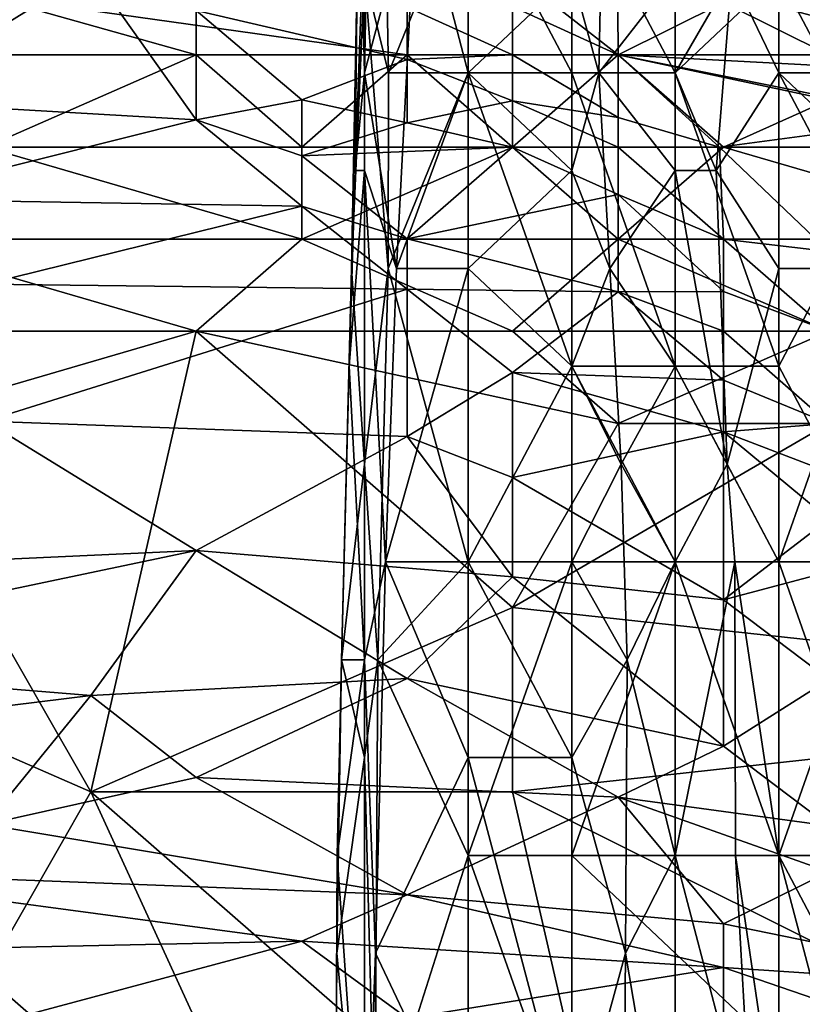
# Model space of a CAD drawing. Extents: x -161 to 11, y -10 to 160.
# Tile 415 of 499: x 0.8068 to 0.84, y 0.2181 to 0.2599. Entities that reach past the tile are written whole.
import ezdxf

# ---------------------------------------------------------------- set-up
doc = ezdxf.new("R2010")
doc.units = 0
doc.header["$MEASUREMENT"] = 0
doc.layers.get('0').update_dxf_attribs({"linetype": 'CONTINUOUS'})

msp = doc.modelspace()

# ---------------------------------------------------------------- linework, layer by layer
for points in [[(0.821433, 0.257661, 0.22624), (0.82167, 0.270111, 0.225563), (0.821329, 0.26181, 0.225563)], [(0.821433, 0.257661, 0.22624), (0.823647, 0.265961, 0.22932), (0.82167, 0.270111, 0.225563)], [(0.832179, 0.267839, 0.690237), (0.83216, 0.262318, 0.678519), (0.850063, 0.257465, 0.682425)], [(0.832179, 0.267839, 0.690237), (0.850063, 0.257465, 0.682425), (0.850063, 0.261343, 0.690237)], [(0.821433, 0.26181, 0.22043), (0.822295, 0.265961, 0.218049), (0.822439, 0.257661, 0.218049)], [(0.823647, 0.265961, 0.22932), (0.821433, 0.257661, 0.22624), (0.822789, 0.24936, 0.22932)], [(0.822439, 0.257661, 0.218049), (0.822295, 0.265961, 0.218049), (0.825822, 0.265961, 0.21618)], [(0.825822, 0.265961, 0.21618), (0.825822, 0.257661, 0.216329), (0.822439, 0.257661, 0.218049)], [(0.822789, 0.24936, 0.22932), (0.825822, 0.257661, 0.230655), (0.823647, 0.265961, 0.22932)], [(0.825822, 0.265961, 0.230607), (0.823647, 0.265961, 0.22932), (0.825822, 0.257661, 0.230655)], [(0.830212, 0.257661, 0.216251), (0.825822, 0.265961, 0.21618), (0.830212, 0.265961, 0.215981)], [(0.830212, 0.257661, 0.216251), (0.825822, 0.257661, 0.216329), (0.825822, 0.265961, 0.21618)], [(0.830212, 0.26181, 0.22997), (0.825822, 0.265961, 0.230607), (0.825822, 0.257661, 0.230655)], [(0.830212, 0.265961, 0.215981), (0.834601, 0.265961, 0.216384), (0.834601, 0.257661, 0.21679)], [(0.834601, 0.257661, 0.21679), (0.830212, 0.257661, 0.216251), (0.830212, 0.265961, 0.215981)], [(0.834601, 0.257661, 0.21679), (0.834601, 0.265961, 0.216384), (0.838991, 0.26181, 0.216832)], [(0.800882, 0.256436, 0.670706), (0.809824, 0.261965, 0.678519), (0.800882, 0.263377, 0.682425)], [(0.805353, 0.260933, 0.272269), (0.823237, 0.262524, 0.276175), (0.823237, 0.258412, 0.271837)], [(0.832179, 0.258412, 0.272765), (0.823237, 0.262524, 0.276175), (0.83665, 0.260636, 0.276175)], [(0.823237, 0.258412, 0.271837), (0.823237, 0.262524, 0.276175), (0.832179, 0.258412, 0.272765)], [(0.827708, 0.261929, 0.674612), (0.832179, 0.258412, 0.669183), (0.83216, 0.262318, 0.678519)], [(0.850063, 0.257465, 0.682425), (0.83216, 0.262318, 0.678519), (0.832179, 0.258412, 0.669183)], [(0.800882, 0.256436, 0.670706), (0.814295, 0.255667, 0.6668), (0.809824, 0.261965, 0.678519)], [(0.809824, 0.261965, 0.678519), (0.814295, 0.255667, 0.6668), (0.814295, 0.260303, 0.674612)], [(0.823237, 0.260444, 0.670706), (0.827708, 0.258412, 0.666909), (0.827708, 0.261929, 0.674612)], [(0.832179, 0.258412, 0.669183), (0.827708, 0.261929, 0.674612), (0.827708, 0.258412, 0.666909)], [(0.83665, 0.260636, 0.276175), (0.841121, 0.262083, 0.280081), (0.841121, 0.258412, 0.274161)], [(0.820872, 0.24936, 0.221806), (0.821034, 0.25351, 0.225563), (0.821118, 0.26181, 0.221806)], [(0.821118, 0.26181, 0.221806), (0.821433, 0.26181, 0.22043), (0.820872, 0.24936, 0.221806)], [(0.820872, 0.24936, 0.221806), (0.821433, 0.26181, 0.22043), (0.821433, 0.24106, 0.219271)], [(0.821433, 0.257661, 0.22624), (0.821329, 0.26181, 0.225563), (0.821034, 0.25351, 0.225563)], [(0.821329, 0.26181, 0.225563), (0.821118, 0.26181, 0.221806), (0.821034, 0.25351, 0.225563)], [(0.822427, 0.24936, 0.218049), (0.821433, 0.24106, 0.219271), (0.821433, 0.26181, 0.22043)], [(0.821433, 0.26181, 0.22043), (0.822439, 0.257661, 0.218049), (0.822427, 0.24936, 0.218049)], [(0.830212, 0.25351, 0.230094), (0.830212, 0.26181, 0.22997), (0.825822, 0.257661, 0.230655)], [(0.831443, 0.26181, 0.22932), (0.830212, 0.26181, 0.22997), (0.831363, 0.257661, 0.22932)], [(0.830212, 0.26181, 0.22997), (0.830212, 0.25351, 0.230094), (0.831363, 0.257661, 0.22932)], [(0.831363, 0.257661, 0.22932), (0.834601, 0.26181, 0.22672), (0.831443, 0.26181, 0.22932)], [(0.831363, 0.257661, 0.22932), (0.834601, 0.257661, 0.226416), (0.834601, 0.26181, 0.22672)], [(0.836996, 0.26181, 0.225563), (0.834601, 0.26181, 0.22672), (0.834601, 0.257661, 0.226416)], [(0.834601, 0.257661, 0.226416), (0.836339, 0.25351, 0.225563), (0.836996, 0.26181, 0.225563)], [(0.834601, 0.257661, 0.21679), (0.838991, 0.26181, 0.216832), (0.838991, 0.24521, 0.217255)], [(0.836339, 0.25351, 0.225563), (0.838991, 0.257661, 0.224931), (0.836996, 0.26181, 0.225563)], [(0.838991, 0.257661, 0.224931), (0.838991, 0.26181, 0.225008), (0.836996, 0.26181, 0.225563)], [(0.838991, 0.26181, 0.225008), (0.84777, 0.257661, 0.224271), (0.84777, 0.26181, 0.224563)], [(0.838991, 0.257661, 0.224931), (0.84777, 0.257661, 0.224271), (0.838991, 0.26181, 0.225008)], [(0.843381, 0.25351, 0.216777), (0.838991, 0.26181, 0.216832), (0.843381, 0.26181, 0.216625)], [(0.843381, 0.25351, 0.216777), (0.838991, 0.24521, 0.217255), (0.838991, 0.26181, 0.216832)], [(0.800882, 0.258412, 0.270267), (0.805353, 0.260933, 0.272269), (0.814295, 0.258412, 0.271182)], [(0.814295, 0.258412, 0.271182), (0.805353, 0.260933, 0.272269), (0.823237, 0.258412, 0.271837)], [(0.841121, 0.258412, 0.274161), (0.832179, 0.258412, 0.272765), (0.83665, 0.260636, 0.276175)], [(0.823237, 0.258213, 0.6668), (0.823237, 0.260444, 0.670706), (0.814295, 0.260303, 0.674612)], [(0.814295, 0.260303, 0.674612), (0.818766, 0.256508, 0.6668), (0.823237, 0.258213, 0.6668)], [(0.814295, 0.255667, 0.6668), (0.818766, 0.256508, 0.6668), (0.814295, 0.260303, 0.674612)], [(0.823237, 0.260444, 0.670706), (0.823237, 0.258213, 0.6668), (0.827708, 0.258412, 0.666909)], [(0.800882, 0.258412, 0.270267), (0.814295, 0.258412, 0.271182), (0.805353, 0.254505, 0.268738)], [(0.814295, 0.258412, 0.271182), (0.818766, 0.254505, 0.269277), (0.805353, 0.254505, 0.268738)], [(0.823237, 0.258412, 0.271837), (0.818766, 0.254505, 0.269277), (0.814295, 0.258412, 0.271182)], [(0.818766, 0.254505, 0.269277), (0.823237, 0.258412, 0.271837), (0.827708, 0.254505, 0.269745)], [(0.818766, 0.256508, 0.6668), (0.823237, 0.25553, 0.662894), (0.823237, 0.258213, 0.6668)], [(0.823237, 0.258213, 0.6668), (0.827708, 0.25647, 0.662894), (0.827708, 0.258412, 0.666909)], [(0.832179, 0.258412, 0.272765), (0.827708, 0.254505, 0.269745), (0.823237, 0.258412, 0.271837)], [(0.827708, 0.25647, 0.662894), (0.823237, 0.258213, 0.6668), (0.823237, 0.25553, 0.662894)], [(0.827708, 0.254505, 0.269745), (0.832179, 0.258412, 0.272765), (0.83665, 0.254505, 0.270409)], [(0.827708, 0.258412, 0.666909), (0.832179, 0.255763, 0.662894), (0.832179, 0.258412, 0.669183)], [(0.832179, 0.255763, 0.662894), (0.827708, 0.258412, 0.666909), (0.827708, 0.25647, 0.662894)], [(0.832179, 0.258412, 0.669183), (0.845592, 0.255714, 0.674612), (0.850063, 0.257465, 0.682425)], [(0.836481, 0.254505, 0.662894), (0.845592, 0.255714, 0.674612), (0.832179, 0.258412, 0.669183)], [(0.832179, 0.258412, 0.272765), (0.841121, 0.258412, 0.274161), (0.841121, 0.25651, 0.272269)], [(0.832179, 0.255763, 0.662894), (0.836481, 0.254505, 0.662894), (0.832179, 0.258412, 0.669183)], [(0.841121, 0.25651, 0.272269), (0.83665, 0.254505, 0.270409), (0.832179, 0.258412, 0.272765)], [(0.821034, 0.25351, 0.225563), (0.821433, 0.25351, 0.226698), (0.821433, 0.257661, 0.22624)], [(0.821433, 0.25351, 0.226698), (0.822789, 0.24936, 0.22932), (0.821433, 0.257661, 0.22624)], [(0.822427, 0.24936, 0.218049), (0.822439, 0.257661, 0.218049), (0.825822, 0.257661, 0.216329)], [(0.825822, 0.23691, 0.216414), (0.822427, 0.24936, 0.218049), (0.825822, 0.257661, 0.216329)], [(0.825822, 0.257661, 0.230655), (0.822789, 0.24936, 0.22932), (0.825822, 0.24936, 0.230929)], [(0.830212, 0.25351, 0.230094), (0.825822, 0.257661, 0.230655), (0.825822, 0.24936, 0.230929)], [(0.825822, 0.257661, 0.216329), (0.830212, 0.257661, 0.216251), (0.830212, 0.24521, 0.216444)], [(0.830212, 0.24521, 0.216444), (0.825822, 0.23691, 0.216414), (0.825822, 0.257661, 0.216329)], [(0.834601, 0.24521, 0.216992), (0.830212, 0.257661, 0.216251), (0.834601, 0.257661, 0.21679)], [(0.834601, 0.24521, 0.216992), (0.830212, 0.24521, 0.216444), (0.830212, 0.257661, 0.216251)], [(0.830212, 0.25351, 0.230094), (0.831823, 0.24936, 0.22932), (0.831363, 0.257661, 0.22932)], [(0.834601, 0.257661, 0.226416), (0.831363, 0.257661, 0.22932), (0.834601, 0.25351, 0.226318)], [(0.831823, 0.24936, 0.22932), (0.834601, 0.25351, 0.226318), (0.831363, 0.257661, 0.22932)], [(0.834601, 0.25351, 0.226318), (0.836339, 0.25351, 0.225563), (0.834601, 0.257661, 0.226416)], [(0.838991, 0.24521, 0.217255), (0.834601, 0.24521, 0.216992), (0.834601, 0.257661, 0.21679)], [(0.838991, 0.257661, 0.224931), (0.836339, 0.25351, 0.225563), (0.838991, 0.24936, 0.224974)], [(0.84777, 0.24936, 0.224217), (0.84777, 0.257661, 0.224271), (0.838991, 0.257661, 0.224931)], [(0.84777, 0.24936, 0.224217), (0.838991, 0.257661, 0.224931), (0.843381, 0.24936, 0.224633)], [(0.838991, 0.24936, 0.224974), (0.843381, 0.24936, 0.224633), (0.838991, 0.257661, 0.224931)], [(0.814295, 0.255667, 0.6668), (0.800882, 0.256436, 0.670706), (0.800882, 0.2523, 0.662894)], [(0.814295, 0.255667, 0.6668), (0.818766, 0.25413, 0.662894), (0.818766, 0.256508, 0.6668)], [(0.818766, 0.256508, 0.6668), (0.818766, 0.25413, 0.662894), (0.823237, 0.25553, 0.662894)], [(0.823237, 0.25553, 0.662894), (0.827708, 0.254505, 0.659077), (0.827708, 0.25647, 0.662894)], [(0.832179, 0.254505, 0.659771), (0.832179, 0.255763, 0.662894), (0.827708, 0.25647, 0.662894)], [(0.827708, 0.25647, 0.662894), (0.827708, 0.254505, 0.659077), (0.832179, 0.254505, 0.659771)], [(0.841121, 0.25651, 0.272269), (0.845592, 0.254505, 0.271298), (0.83665, 0.254505, 0.270409)], [(0.800882, 0.2523, 0.662894), (0.818766, 0.252, 0.658987), (0.814295, 0.255667, 0.6668)], [(0.814295, 0.255667, 0.6668), (0.818766, 0.252, 0.658987), (0.818766, 0.25413, 0.662894)], [(0.832179, 0.255763, 0.662894), (0.832179, 0.254505, 0.659771), (0.836481, 0.254505, 0.662894)], [(0.836481, 0.254505, 0.662894), (0.841121, 0.25007, 0.655081), (0.845592, 0.255714, 0.674612)], [(0.827708, 0.254505, 0.659077), (0.823237, 0.25553, 0.662894), (0.818766, 0.25413, 0.662894)], [(0.805353, 0.254505, 0.268738), (0.818766, 0.250599, 0.268197), (0.800882, 0.250599, 0.26789)], [(0.818766, 0.254505, 0.269277), (0.818766, 0.250599, 0.268197), (0.805353, 0.254505, 0.268738)], [(0.827708, 0.254505, 0.269745), (0.832179, 0.250599, 0.268504), (0.818766, 0.250599, 0.268197)], [(0.818766, 0.25413, 0.662894), (0.823237, 0.250619, 0.655081), (0.827708, 0.254505, 0.659077)], [(0.827708, 0.254505, 0.269745), (0.818766, 0.250599, 0.268197), (0.818766, 0.254505, 0.269277)], [(0.827708, 0.254505, 0.659077), (0.823237, 0.250619, 0.655081), (0.832179, 0.252496, 0.655081)], [(0.83665, 0.254505, 0.270409), (0.832179, 0.250599, 0.268504), (0.827708, 0.254505, 0.269745)], [(0.827708, 0.254505, 0.659077), (0.832179, 0.252496, 0.655081), (0.832179, 0.254505, 0.659771)], [(0.83665, 0.254505, 0.270409), (0.850063, 0.250599, 0.26938), (0.832179, 0.250599, 0.268504)], [(0.832179, 0.254505, 0.659771), (0.83665, 0.250599, 0.652653), (0.836481, 0.254505, 0.662894)], [(0.83665, 0.250599, 0.652653), (0.832179, 0.254505, 0.659771), (0.832179, 0.252496, 0.655081)], [(0.841121, 0.25007, 0.655081), (0.836481, 0.254505, 0.662894), (0.83665, 0.250599, 0.652653)], [(0.83665, 0.254505, 0.270409), (0.845592, 0.254505, 0.271298), (0.850063, 0.250599, 0.26938)], [(0.818766, 0.252, 0.658987), (0.823237, 0.250619, 0.655081), (0.818766, 0.25413, 0.662894)], [(0.821433, 0.25351, 0.226698), (0.821034, 0.25351, 0.225563), (0.820772, 0.24521, 0.225563)], [(0.820872, 0.24936, 0.221806), (0.820772, 0.24521, 0.225563), (0.821034, 0.25351, 0.225563)], [(0.821433, 0.23276, 0.228145), (0.821433, 0.25351, 0.226698), (0.820772, 0.24521, 0.225563)], [(0.822789, 0.24936, 0.22932), (0.821433, 0.25351, 0.226698), (0.822322, 0.23691, 0.22932)], [(0.821433, 0.25351, 0.226698), (0.821433, 0.23276, 0.228145), (0.822322, 0.23691, 0.22932)], [(0.830212, 0.24521, 0.230464), (0.830212, 0.25351, 0.230094), (0.825822, 0.24936, 0.230929)], [(0.830212, 0.25351, 0.230094), (0.830212, 0.24521, 0.230464), (0.831823, 0.24936, 0.22932)], [(0.834601, 0.24521, 0.226558), (0.834601, 0.25351, 0.226318), (0.831823, 0.24936, 0.22932)], [(0.834601, 0.24521, 0.226558), (0.836801, 0.24106, 0.225563), (0.834601, 0.25351, 0.226318)], [(0.836339, 0.25351, 0.225563), (0.834601, 0.25351, 0.226318), (0.836801, 0.24106, 0.225563)], [(0.836801, 0.24106, 0.225563), (0.838991, 0.24936, 0.224974), (0.836339, 0.25351, 0.225563)], [(0.843381, 0.25351, 0.216777), (0.843381, 0.23691, 0.217205), (0.838991, 0.24521, 0.217255)], [(0.818766, 0.252, 0.658987), (0.800882, 0.2523, 0.662894), (0.805353, 0.24869, 0.655081)], [(0.823237, 0.250619, 0.655081), (0.832179, 0.248367, 0.647269), (0.832179, 0.252496, 0.655081)], [(0.832179, 0.248367, 0.647269), (0.83665, 0.24838, 0.647269), (0.832179, 0.252496, 0.655081)], [(0.832179, 0.252496, 0.655081), (0.83665, 0.24838, 0.647269), (0.83665, 0.250599, 0.652653)], [(0.805353, 0.24869, 0.655081), (0.823237, 0.248478, 0.651175), (0.818766, 0.252, 0.658987)], [(0.818766, 0.252, 0.658987), (0.823237, 0.248478, 0.651175), (0.823237, 0.250619, 0.655081)], [(0.800882, 0.250599, 0.26789), (0.818766, 0.250599, 0.268197), (0.814295, 0.246693, 0.267718)], [(0.814295, 0.246693, 0.267718), (0.800882, 0.246693, 0.26767), (0.800882, 0.250599, 0.26789)], [(0.814295, 0.246693, 0.267718), (0.818766, 0.250599, 0.268197), (0.827708, 0.246693, 0.267837)], [(0.832179, 0.250599, 0.268504), (0.827708, 0.246693, 0.267837), (0.818766, 0.250599, 0.268197)], [(0.832179, 0.248367, 0.647269), (0.823237, 0.250619, 0.655081), (0.823237, 0.248478, 0.651175)], [(0.832179, 0.250599, 0.268504), (0.841121, 0.246693, 0.268003), (0.827708, 0.246693, 0.267837)], [(0.850063, 0.250599, 0.26938), (0.841121, 0.246693, 0.268003), (0.832179, 0.250599, 0.268504)], [(0.83665, 0.250599, 0.652653), (0.841121, 0.246693, 0.646017), (0.841121, 0.25007, 0.655081)], [(0.83665, 0.24838, 0.647269), (0.841121, 0.246693, 0.646017), (0.83665, 0.250599, 0.652653)], [(0.820457, 0.23276, 0.225563), (0.820872, 0.24936, 0.221806), (0.820449, 0.23276, 0.221806)], [(0.820449, 0.23276, 0.221806), (0.820872, 0.24936, 0.221806), (0.821433, 0.24106, 0.219271)], [(0.820457, 0.23276, 0.225563), (0.820772, 0.24521, 0.225563), (0.820872, 0.24936, 0.221806)], [(0.821433, 0.24106, 0.219271), (0.822427, 0.24936, 0.218049), (0.821991, 0.23276, 0.218049)], [(0.822427, 0.24936, 0.218049), (0.825822, 0.23691, 0.216414), (0.821991, 0.23276, 0.218049)], [(0.822322, 0.23691, 0.22932), (0.825822, 0.24936, 0.230929), (0.822789, 0.24936, 0.22932)], [(0.825822, 0.24936, 0.230929), (0.822322, 0.23691, 0.22932), (0.825822, 0.23691, 0.231194)], [(0.830212, 0.24521, 0.230464), (0.825822, 0.24936, 0.230929), (0.825822, 0.23691, 0.231194)], [(0.830212, 0.24521, 0.230464), (0.832307, 0.24106, 0.22932), (0.831823, 0.24936, 0.22932)], [(0.834601, 0.24521, 0.226558), (0.831823, 0.24936, 0.22932), (0.832307, 0.24106, 0.22932)], [(0.838991, 0.24936, 0.224974), (0.836801, 0.24106, 0.225563), (0.838991, 0.23691, 0.225139)], [(0.843381, 0.24936, 0.224633), (0.838991, 0.24936, 0.224974), (0.838991, 0.23691, 0.225139)], [(0.838991, 0.23691, 0.225139), (0.843381, 0.22446, 0.224935), (0.843381, 0.24936, 0.224633)], [(0.805353, 0.24869, 0.655081), (0.805353, 0.242878, 0.643362), (0.823237, 0.248478, 0.651175)], [(0.823237, 0.242232, 0.639456), (0.823237, 0.248478, 0.651175), (0.805353, 0.242878, 0.643362)], [(0.823237, 0.248478, 0.651175), (0.827708, 0.244945, 0.643362), (0.832179, 0.248367, 0.647269)], [(0.823237, 0.242232, 0.639456), (0.827708, 0.244945, 0.643362), (0.823237, 0.248478, 0.651175)], [(0.827708, 0.244945, 0.643362), (0.83665, 0.244621, 0.639456), (0.832179, 0.248367, 0.647269)], [(0.832179, 0.248367, 0.647269), (0.83665, 0.246693, 0.643451), (0.83665, 0.24838, 0.647269)], [(0.832179, 0.248367, 0.647269), (0.83665, 0.244621, 0.639456), (0.83665, 0.246693, 0.643451)], [(0.83665, 0.24838, 0.647269), (0.83665, 0.246693, 0.643451), (0.841121, 0.246693, 0.646017)], [(0.814295, 0.246693, 0.267718), (0.800882, 0.242787, 0.267637), (0.800882, 0.246693, 0.26767)], [(0.809824, 0.227162, 0.267751), (0.800882, 0.242787, 0.267637), (0.814295, 0.246693, 0.267718)], [(0.809824, 0.227162, 0.267751), (0.814295, 0.246693, 0.267718), (0.827708, 0.234974, 0.267605)], [(0.814295, 0.246693, 0.267718), (0.827708, 0.246693, 0.267837), (0.832179, 0.242787, 0.267654)], [(0.814295, 0.246693, 0.267718), (0.832179, 0.242787, 0.267654), (0.827708, 0.234974, 0.267605)], [(0.827708, 0.246693, 0.267837), (0.841121, 0.246693, 0.268003), (0.832179, 0.242787, 0.267654)], [(0.841121, 0.246693, 0.268003), (0.841121, 0.242787, 0.26769), (0.832179, 0.242787, 0.267654)], [(0.83665, 0.246693, 0.643451), (0.841121, 0.242787, 0.636147), (0.841121, 0.246693, 0.646017)], [(0.841121, 0.242787, 0.636147), (0.83665, 0.246693, 0.643451), (0.83665, 0.244621, 0.639456)], [(0.820772, 0.24521, 0.225563), (0.820457, 0.23276, 0.225563), (0.821433, 0.23276, 0.228145)], [(0.825822, 0.23691, 0.216414), (0.830212, 0.24521, 0.216444), (0.830212, 0.23691, 0.216397)], [(0.825822, 0.23691, 0.231194), (0.830212, 0.23691, 0.230732), (0.830212, 0.24521, 0.230464)], [(0.830212, 0.24521, 0.216444), (0.834601, 0.24521, 0.216992), (0.834601, 0.23691, 0.216988)], [(0.834601, 0.23691, 0.216988), (0.830212, 0.23691, 0.216397), (0.830212, 0.24521, 0.216444)], [(0.830212, 0.24521, 0.230464), (0.830212, 0.23691, 0.230732), (0.832307, 0.24106, 0.22932)], [(0.834601, 0.24521, 0.226558), (0.832307, 0.24106, 0.22932), (0.834601, 0.23691, 0.226812)], [(0.834601, 0.24521, 0.226558), (0.834601, 0.23691, 0.226812), (0.836801, 0.24106, 0.225563)], [(0.838991, 0.23691, 0.217404), (0.834601, 0.24521, 0.216992), (0.838991, 0.24521, 0.217255)], [(0.838991, 0.23691, 0.217404), (0.834601, 0.23691, 0.216988), (0.834601, 0.24521, 0.216992)], [(0.843381, 0.23691, 0.217205), (0.838991, 0.23691, 0.217404), (0.838991, 0.24521, 0.217255)], [(0.823237, 0.242232, 0.639456), (0.827708, 0.240487, 0.63555), (0.827708, 0.244945, 0.643362)], [(0.83665, 0.242429, 0.63555), (0.83665, 0.244621, 0.639456), (0.827708, 0.244945, 0.643362)], [(0.83665, 0.242429, 0.63555), (0.827708, 0.244945, 0.643362), (0.827708, 0.240487, 0.63555)], [(0.841121, 0.242787, 0.636147), (0.83665, 0.244621, 0.639456), (0.83665, 0.242429, 0.63555)], [(0.782997, 0.23888, 0.267814), (0.800882, 0.242787, 0.267637), (0.809824, 0.227162, 0.267751)], [(0.814295, 0.237394, 0.631644), (0.805353, 0.242878, 0.643362), (0.79641, 0.236577, 0.631644)], [(0.805353, 0.242878, 0.643362), (0.814295, 0.237394, 0.631644), (0.823237, 0.242232, 0.639456)], [(0.827708, 0.234974, 0.267605), (0.832179, 0.242787, 0.267654), (0.841121, 0.242787, 0.26769)], [(0.841121, 0.242787, 0.26769), (0.863476, 0.231068, 0.267546), (0.827708, 0.234974, 0.267605)], [(0.83665, 0.242429, 0.63555), (0.841121, 0.240713, 0.631644), (0.841121, 0.242787, 0.636147)], [(0.814295, 0.237394, 0.631644), (0.827708, 0.236272, 0.627737), (0.823237, 0.242232, 0.639456)], [(0.823237, 0.242232, 0.639456), (0.827708, 0.236272, 0.627737), (0.827708, 0.240487, 0.63555)], [(0.83665, 0.235305, 0.623831), (0.83665, 0.242429, 0.63555), (0.827708, 0.240487, 0.63555)], [(0.841121, 0.238716, 0.627737), (0.841121, 0.240713, 0.631644), (0.83665, 0.242429, 0.63555)], [(0.83665, 0.235305, 0.623831), (0.841121, 0.238716, 0.627737), (0.83665, 0.242429, 0.63555)], [(0.821433, 0.22861, 0.218704), (0.820449, 0.23276, 0.221806), (0.821433, 0.24106, 0.219271)], [(0.821991, 0.23276, 0.218049), (0.821433, 0.22861, 0.218704), (0.821433, 0.24106, 0.219271)], [(0.830212, 0.23691, 0.230732), (0.83256, 0.23276, 0.22932), (0.832307, 0.24106, 0.22932)], [(0.834601, 0.23691, 0.226812), (0.832307, 0.24106, 0.22932), (0.83256, 0.23276, 0.22932)], [(0.834601, 0.23691, 0.226812), (0.837133, 0.23691, 0.225563), (0.836801, 0.24106, 0.225563)], [(0.837133, 0.23691, 0.225563), (0.838991, 0.23691, 0.225139), (0.836801, 0.24106, 0.225563)], [(0.827708, 0.236272, 0.627737), (0.83665, 0.235305, 0.623831), (0.827708, 0.240487, 0.63555)], [(0.809824, 0.227162, 0.267751), (0.805353, 0.219349, 0.267882), (0.782997, 0.23888, 0.267814)], [(0.83665, 0.235305, 0.623831), (0.841121, 0.236486, 0.623831), (0.841121, 0.238716, 0.627737)], [(0.79641, 0.236577, 0.631644), (0.791939, 0.232697, 0.623831), (0.814295, 0.237394, 0.631644)], [(0.791939, 0.232697, 0.623831), (0.809824, 0.231249, 0.619925), (0.814295, 0.237394, 0.631644)], [(0.823237, 0.231964, 0.619925), (0.814295, 0.237394, 0.631644), (0.809824, 0.231249, 0.619925)], [(0.814295, 0.237394, 0.631644), (0.823237, 0.231964, 0.619925), (0.827708, 0.236272, 0.627737)], [(0.821433, 0.23276, 0.228145), (0.821891, 0.22031, 0.22932), (0.822322, 0.23691, 0.22932)], [(0.821891, 0.22031, 0.22932), (0.825822, 0.22861, 0.231264), (0.822322, 0.23691, 0.22932)], [(0.825822, 0.22446, 0.216452), (0.821991, 0.23276, 0.218049), (0.825822, 0.23691, 0.216414)], [(0.825822, 0.22861, 0.231264), (0.825822, 0.23691, 0.231194), (0.822322, 0.23691, 0.22932)], [(0.830212, 0.23691, 0.230732), (0.825822, 0.23691, 0.231194), (0.830212, 0.22861, 0.230817)], [(0.825822, 0.23691, 0.231194), (0.825822, 0.22861, 0.231264), (0.830212, 0.22861, 0.230817)], [(0.825822, 0.22446, 0.216452), (0.825822, 0.23691, 0.216414), (0.830212, 0.23691, 0.216397)], [(0.830212, 0.23691, 0.216397), (0.830212, 0.22446, 0.216432), (0.825822, 0.22446, 0.216452)], [(0.830212, 0.22861, 0.230817), (0.83256, 0.23276, 0.22932), (0.830212, 0.23691, 0.230732)], [(0.838991, 0.22446, 0.217477), (0.830212, 0.22446, 0.216432), (0.834601, 0.23691, 0.216988)], [(0.830212, 0.22446, 0.216432), (0.830212, 0.23691, 0.216397), (0.834601, 0.23691, 0.216988)], [(0.834601, 0.22446, 0.226699), (0.834601, 0.23691, 0.226812), (0.83256, 0.23276, 0.22932)], [(0.837133, 0.23691, 0.225563), (0.834601, 0.23691, 0.226812), (0.834601, 0.22446, 0.226699)], [(0.834601, 0.22446, 0.226699), (0.837161, 0.22446, 0.225563), (0.837133, 0.23691, 0.225563)], [(0.834601, 0.23691, 0.216988), (0.838991, 0.23691, 0.217404), (0.838991, 0.22446, 0.217477)], [(0.838991, 0.23691, 0.225139), (0.837133, 0.23691, 0.225563), (0.838991, 0.22446, 0.225208)], [(0.837161, 0.22446, 0.225563), (0.838991, 0.22446, 0.225208), (0.837133, 0.23691, 0.225563)], [(0.838991, 0.23691, 0.225139), (0.838991, 0.22446, 0.225208), (0.843381, 0.22446, 0.224935)], [(0.838991, 0.23691, 0.217404), (0.843381, 0.23691, 0.217205), (0.838991, 0.22446, 0.217477)], [(0.843381, 0.23691, 0.217205), (0.843381, 0.21616, 0.217426), (0.838991, 0.22446, 0.217477)], [(0.83665, 0.235305, 0.623831), (0.841121, 0.231926, 0.616019), (0.841121, 0.236486, 0.623831)], [(0.823237, 0.231964, 0.619925), (0.83665, 0.229093, 0.612112), (0.827708, 0.236272, 0.627737)], [(0.827708, 0.236272, 0.627737), (0.83665, 0.229093, 0.612112), (0.83665, 0.235305, 0.623831)], [(0.83665, 0.229093, 0.612112), (0.841121, 0.231926, 0.616019), (0.83665, 0.235305, 0.623831)], [(0.809824, 0.227162, 0.267751), (0.827708, 0.234974, 0.267605), (0.827708, 0.227162, 0.267648)], [(0.863476, 0.231068, 0.267546), (0.827708, 0.227162, 0.267648), (0.827708, 0.234974, 0.267605)], [(0.791939, 0.232697, 0.623831), (0.791939, 0.229044, 0.616019), (0.809824, 0.231249, 0.619925)], [(0.820254, 0.22031, 0.221806), (0.820265, 0.22446, 0.225563), (0.820449, 0.23276, 0.221806)], [(0.820449, 0.23276, 0.221806), (0.821433, 0.22861, 0.218704), (0.820254, 0.22031, 0.221806)], [(0.821433, 0.23276, 0.228145), (0.820457, 0.23276, 0.225563), (0.820265, 0.22446, 0.225563)], [(0.820449, 0.23276, 0.221806), (0.820265, 0.22446, 0.225563), (0.820457, 0.23276, 0.225563)], [(0.821433, 0.207859, 0.228672), (0.821433, 0.23276, 0.228145), (0.820265, 0.22446, 0.225563)], [(0.821433, 0.22861, 0.218704), (0.821991, 0.23276, 0.218049), (0.821864, 0.21201, 0.218049)], [(0.821433, 0.23276, 0.228145), (0.821433, 0.207859, 0.228672), (0.821891, 0.22031, 0.22932)], [(0.821991, 0.23276, 0.218049), (0.825822, 0.22446, 0.216452), (0.821864, 0.21201, 0.218049)], [(0.83256, 0.23276, 0.22932), (0.830212, 0.22861, 0.230817), (0.832498, 0.22031, 0.22932)], [(0.834601, 0.22446, 0.226699), (0.83256, 0.23276, 0.22932), (0.832498, 0.22031, 0.22932)], [(0.809824, 0.231249, 0.619925), (0.814295, 0.227769, 0.612112), (0.823237, 0.231964, 0.619925)], [(0.832179, 0.226928, 0.608206), (0.823237, 0.231964, 0.619925), (0.814295, 0.227769, 0.612112)], [(0.823237, 0.231964, 0.619925), (0.832179, 0.226928, 0.608206), (0.83665, 0.229093, 0.612112)], [(0.83665, 0.229093, 0.612112), (0.841121, 0.225709, 0.6043), (0.841121, 0.231926, 0.616019)], [(0.791939, 0.229044, 0.616019), (0.805353, 0.225766, 0.608206), (0.809824, 0.231249, 0.619925)], [(0.805353, 0.225766, 0.608206), (0.814295, 0.227769, 0.612112), (0.809824, 0.231249, 0.619925)], [(0.827708, 0.227162, 0.267648), (0.863476, 0.231068, 0.267546), (0.859005, 0.211537, 0.267498)], [(0.832179, 0.226928, 0.608206), (0.841121, 0.225709, 0.6043), (0.83665, 0.229093, 0.612112)], [(0.820254, 0.22031, 0.221806), (0.821433, 0.22861, 0.218704), (0.821433, 0.207859, 0.218515)], [(0.821864, 0.21201, 0.218049), (0.821433, 0.207859, 0.218515), (0.821433, 0.22861, 0.218704)], [(0.825822, 0.22861, 0.231264), (0.821891, 0.22031, 0.22932), (0.825822, 0.21201, 0.231274)], [(0.830212, 0.21201, 0.230757), (0.830212, 0.22861, 0.230817), (0.825822, 0.22861, 0.231264)], [(0.825822, 0.22861, 0.231264), (0.825822, 0.21201, 0.231274), (0.830212, 0.21201, 0.230757)], [(0.830212, 0.22861, 0.230817), (0.830212, 0.21201, 0.230757), (0.832498, 0.22031, 0.22932)], [(0.805353, 0.225766, 0.608206), (0.823237, 0.222784, 0.600394), (0.814295, 0.227769, 0.612112)], [(0.814295, 0.227769, 0.612112), (0.823237, 0.222784, 0.600394), (0.832179, 0.226928, 0.608206)], [(0.818766, 0.20763, 0.267811), (0.805353, 0.219349, 0.267882), (0.809824, 0.227162, 0.267751)], [(0.832179, 0.20763, 0.267656), (0.809824, 0.227162, 0.267751), (0.827708, 0.227162, 0.267648)], [(0.818766, 0.20763, 0.267811), (0.809824, 0.227162, 0.267751), (0.832179, 0.20763, 0.267656)], [(0.823237, 0.222784, 0.600394), (0.83665, 0.221563, 0.596487), (0.832179, 0.226928, 0.608206)], [(0.832179, 0.20763, 0.267656), (0.827708, 0.227162, 0.267648), (0.859005, 0.211537, 0.267498)], [(0.832179, 0.226928, 0.608206), (0.841121, 0.223758, 0.600394), (0.841121, 0.225709, 0.6043)], [(0.832179, 0.226928, 0.608206), (0.83665, 0.221563, 0.596487), (0.841121, 0.223758, 0.600394)], [(0.823237, 0.222784, 0.600394), (0.805353, 0.225766, 0.608206), (0.79641, 0.223818, 0.6043)], [(0.820265, 0.22446, 0.225563), (0.820187, 0.207859, 0.225563), (0.821433, 0.207859, 0.228672)], [(0.820254, 0.22031, 0.221806), (0.820187, 0.207859, 0.225563), (0.820265, 0.22446, 0.225563)], [(0.825822, 0.203709, 0.216563), (0.821864, 0.21201, 0.218049), (0.825822, 0.22446, 0.216452)], [(0.830212, 0.22446, 0.216432), (0.830212, 0.21201, 0.216495), (0.825822, 0.22446, 0.216452)], [(0.830212, 0.21201, 0.216495), (0.825822, 0.203709, 0.216563), (0.825822, 0.22446, 0.216452)], [(0.830212, 0.22446, 0.216432), (0.838991, 0.22446, 0.217477), (0.838991, 0.21616, 0.217558)], [(0.830212, 0.21201, 0.216495), (0.830212, 0.22446, 0.216432), (0.838991, 0.21616, 0.217558)], [(0.834601, 0.207859, 0.226744), (0.834601, 0.22446, 0.226699), (0.832498, 0.22031, 0.22932)], [(0.834601, 0.207859, 0.226744), (0.837866, 0.21201, 0.225563), (0.834601, 0.22446, 0.226699)], [(0.837161, 0.22446, 0.225563), (0.834601, 0.22446, 0.226699), (0.837866, 0.21201, 0.225563)], [(0.838991, 0.22446, 0.225208), (0.837161, 0.22446, 0.225563), (0.838991, 0.21201, 0.225359)], [(0.837866, 0.21201, 0.225563), (0.838991, 0.21201, 0.225359), (0.837161, 0.22446, 0.225563)], [(0.843381, 0.21616, 0.217426), (0.838991, 0.21616, 0.217558), (0.838991, 0.22446, 0.217477)], [(0.843381, 0.207859, 0.225123), (0.843381, 0.22446, 0.224935), (0.838991, 0.22446, 0.225208)], [(0.838991, 0.22446, 0.225208), (0.838991, 0.21201, 0.225359), (0.843381, 0.207859, 0.225123)], [(0.79641, 0.223818, 0.6043), (0.818766, 0.220825, 0.596487), (0.823237, 0.222784, 0.600394)], [(0.818766, 0.220825, 0.596487), (0.79641, 0.223818, 0.6043), (0.800882, 0.220436, 0.596487)], [(0.83665, 0.221563, 0.596487), (0.850063, 0.218816, 0.588675), (0.841121, 0.223758, 0.600394)], [(0.823237, 0.222784, 0.600394), (0.818766, 0.220825, 0.596487), (0.83665, 0.219704, 0.592581)], [(0.823237, 0.222784, 0.600394), (0.83665, 0.219704, 0.592581), (0.83665, 0.221563, 0.596487)], [(0.850063, 0.218816, 0.588675), (0.83665, 0.221563, 0.596487), (0.83665, 0.219704, 0.592581)], [(0.818766, 0.220825, 0.596487), (0.800882, 0.220436, 0.596487), (0.805353, 0.217239, 0.588675)], [(0.805353, 0.217239, 0.588675), (0.823237, 0.217562, 0.588675), (0.818766, 0.220825, 0.596487)], [(0.83665, 0.219704, 0.592581), (0.818766, 0.220825, 0.596487), (0.823237, 0.217562, 0.588675)], [(0.820148, 0.203709, 0.221806), (0.820187, 0.207859, 0.225563), (0.820254, 0.22031, 0.221806)], [(0.820148, 0.203709, 0.221806), (0.820254, 0.22031, 0.221806), (0.821433, 0.207859, 0.218515)], [(0.821891, 0.22031, 0.22932), (0.821433, 0.207859, 0.228672), (0.821895, 0.207859, 0.22932)], [(0.821895, 0.207859, 0.22932), (0.825822, 0.21201, 0.231274), (0.821891, 0.22031, 0.22932)], [(0.830212, 0.21201, 0.230757), (0.83235, 0.203709, 0.22932), (0.832498, 0.22031, 0.22932)], [(0.834601, 0.207859, 0.226744), (0.832498, 0.22031, 0.22932), (0.83235, 0.203709, 0.22932)], [(0.823237, 0.217562, 0.588675), (0.83665, 0.21617, 0.584769), (0.83665, 0.219704, 0.592581)], [(0.83665, 0.219704, 0.592581), (0.854534, 0.213572, 0.576956), (0.850063, 0.218816, 0.588675)], [(0.854534, 0.213572, 0.576956), (0.83665, 0.219704, 0.592581), (0.83665, 0.21617, 0.584769)], [(0.791939, 0.211537, 0.268109), (0.805353, 0.219349, 0.267882), (0.818766, 0.20763, 0.267811)]]:
    msp.add_3dface(points)

doc.saveas('drawing.dxf')
